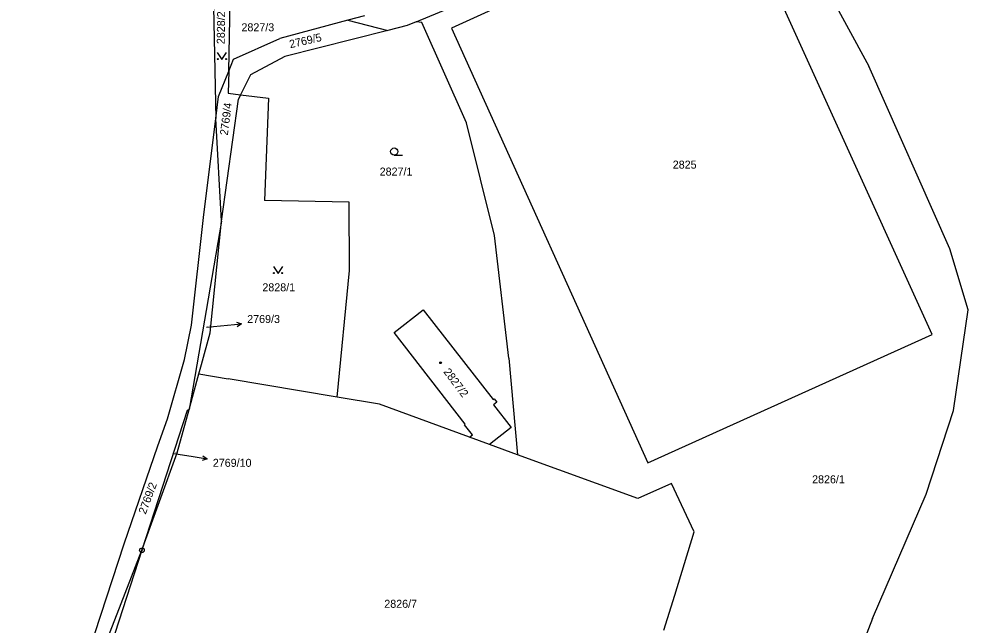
# Model space of a CAD drawing. Extents: x -736345 to -729997, y -1130177 to -1122501.
# Drawn here: x -734997.7 to -734796.2, y -1123092.4 to -1122963.7 of the extents above; entities that cross this region are included whole.
import ezdxf

# ---------------------------------------------------------------- set-up
doc = ezdxf.new("R2010")
doc.units = 0
for name, color, linetype in [('Vrstva 1', 7, 'Continuous'), ('Vrstva 13', 7, 'Continuous'), ('Vrstva 16', 7, 'Continuous'), ('Vrstva 18', 7, 'Continuous'), ('Vrstva 19', 7, 'Continuous'), ('Vrstva 25', 7, 'Continuous')]:
    doc.layers.add(name, color=color, linetype=linetype)

msp = doc.modelspace()

# ---------------------------------------------------------------- linework, layer by layer
at = {"layer": 'Vrstva 1'}
for points in [[(-734845.75, -1122938.22), (-734905.85, -1122965.63)], [(-734803.82, -1123030.67), (-734845.75, -1122938.22)], [(-734956.44, -1122957.66), (-734955.91, -1122984.78)], [(-734913.35, -1122964.27), (-734899.33, -1122958.44)], [(-734953.16, -1122974.73), (-734952.87, -1122959.81)], [(-734924.33, -1122963.01), (-734927.85, -1122963.95)], [(-734927.85, -1122963.95), (-734942.29, -1122967.8)], [(-734927.85, -1122963.95), (-734919.4, -1122966.11)], [(-734915.24, -1122965.06), (-734919.4, -1122966.11)], [(-734913.35, -1122964.27), (-734915.24, -1122965.06)], [(-734912.13, -1122964.41), (-734913.35, -1122964.27)], [(-734902.68, -1122985.73), (-734912.13, -1122964.41)], [(-734919.4, -1122966.11), (-734941.23, -1122971.61)], [(-734905.85, -1122965.63), (-734864.18, -1123057.9)], [(-734952.14, -1122972.19), (-734942.29, -1122967.8)], [(-734941.23, -1122971.61), (-734948.53, -1122975.53)], [(-734953.16, -1122974.73), (-734952.14, -1122972.19)], [(-734955.34, -1122980.15), (-734953.16, -1122974.73)], [(-734953.16, -1122974.73), (-734953.25, -1122979.42)], [(-734948.53, -1122975.53), (-734949.15, -1122976.8)], [(-734949.15, -1122976.8), (-734950.62, -1122979.76)], [(-734953.25, -1122979.42), (-734950.62, -1122979.76)], [(-734955.91, -1122984.78), (-734955.34, -1122980.15)], [(-734954.66, -1123006.58), (-734951.07, -1122980.68)], [(-734950.62, -1122979.76), (-734951.07, -1122980.68)], [(-734950.62, -1122979.76), (-734944.7, -1122980.52)], [(-734944.7, -1122980.52), (-734945.53, -1123002.22)], [(-734958.52, -1123005.86), (-734955.91, -1122984.78)], [(-734954.66, -1123006.58), (-734955.91, -1122984.78)], [(-734896.75, -1123009.64), (-734902.68, -1122985.73)], [(-734927.57, -1123002.6), (-734945.53, -1123002.22)], [(-734927.54, -1123017.1), (-734927.57, -1123002.6)], [(-734961.06, -1123028.68), (-734958.52, -1123005.86)], [(-734954.66, -1123006.58), (-734961.57, -1123046.63)], [(-734957.09, -1123030.35), (-734954.66, -1123006.58)], [(-734893.66, -1123035.74), (-734896.75, -1123009.64)], [(-734930.13, -1123043.99), (-734927.54, -1123017.1)], [(-734918.05, -1123030.27), (-734911.85, -1123025.42)], [(-734911.85, -1123025.42), (-734897.02, -1123044.5)], [(-734962.54, -1123036.02), (-734961.06, -1123028.68)], [(-734958.92, -1123037.04), (-734957.09, -1123030.35)], [(-734902.96, -1123049.74), (-734918.05, -1123030.27)], [(-734864.18, -1123057.9), (-734803.82, -1123030.67)], [(-734966.13, -1123048.61), (-734962.54, -1123036.02)], [(-734893.66, -1123035.74), (-734891.88, -1123056.2)], [(-734959.47, -1123039.02), (-734958.92, -1123037.04)], [(-734961.57, -1123046.63), (-734959.47, -1123039.02)], [(-734959.47, -1123039.02), (-734953.25, -1123040.11)], [(-734930.13, -1123043.99), (-734953.25, -1123040.11)], [(-734921.15, -1123045.5), (-734930.13, -1123043.99)], [(-734902.05, -1123052.48), (-734921.15, -1123045.5)], [(-734897.02, -1123044.5), (-734896.81, -1123044.34)], [(-734896.26, -1123045.04), (-734896.96, -1123045.58)], [(-734896.96, -1123045.58), (-734893.18, -1123050.44)], [(-734896.81, -1123044.34), (-734896.26, -1123045.04)], [(-734961.97, -1123046.82), (-734971.58, -1123076.5)], [(-734964.11, -1123055.79), (-734961.57, -1123046.63)], [(-734961.57, -1123046.63), (-734961.97, -1123046.82)], [(-734968.2, -1123054.32), (-734966.13, -1123048.61)], [(-734903.08, -1123049.83), (-734902.96, -1123049.74)], [(-734901.4, -1123051.98), (-734903.08, -1123049.83)], [(-734902.05, -1123052.48), (-734901.4, -1123051.98)], [(-734893.18, -1123050.44), (-734897.8, -1123054.04)], [(-734897.8, -1123054.04), (-734902.05, -1123052.48)], [(-734891.88, -1123056.2), (-734897.8, -1123054.04)], [(-734975.34, -1123075.14), (-734968.2, -1123054.32)], [(-734971.58, -1123076.5), (-734964.11, -1123055.79)], [(-734866.31, -1123065.54), (-734891.88, -1123056.2)], [(-734859.17, -1123062.29), (-734866.31, -1123065.54)], [(-734854.35, -1123072.62), (-734859.17, -1123062.29)], [(-734858.46, -1123086.01), (-734854.35, -1123072.62)], [(-734997.68, -1123143.54), (-734975.34, -1123075.14)], [(-734971.58, -1123076.5), (-734978.09, -1123096.55)], [(-734977.33, -1123091.27), (-734971.58, -1123076.5)], [(-734860.78, -1123093.48), (-734858.46, -1123086.01)], [(-734997.68, -1123143.54), (-734977.33, -1123091.27)]]:
    msp.add_lwpolyline(points, dxfattribs=at)
at = {"layer": 'Vrstva 13'}
for points in [[(-734839.3, -1122933.22), (-734817.28, -1122973.73)], [(-734800.05, -1123012.47), (-734817.28, -1122973.73)], [(-734796.21, -1123025.41), (-734800.05, -1123012.47)], [(-734799.32, -1123046.83), (-734796.21, -1123025.41)], [(-734805.09, -1123064.58), (-734799.32, -1123046.83)], [(-734816.49, -1123090.96), (-734805.09, -1123064.58)], [(-734816.49, -1123090.96), (-734822.78, -1123107.24)]]:
    msp.add_lwpolyline(points, dxfattribs=at)
at = {"layer": 'Vrstva 16'}
for points in [[(-734957.84, -1123029.12), (-734953.42, -1123028.71)], [(-734964.79, -1123055.94), (-734960.69, -1123056.6)]]:
    msp.add_lwpolyline(points, dxfattribs=at)
at = {"layer": 'Vrstva 25'}
for points in [[(-734955.6, -1122970.79), (-734954.6, -1122972.29), (-734953.6, -1122970.79)], [(-734918.03, -1122992.57), (-734916.28, -1122992.57)], [(-734943.68, -1123016.24), (-734942.68, -1123017.74), (-734941.68, -1123016.24)], [(-734953.42, -1123028.71), (-734950.433, -1123028.439)], [(-734951.474, -1123028.031), (-734950.433, -1123028.439), (-734951.383, -1123029.026)], [(-734960.69, -1123056.6), (-734957.729, -1123057.079)], [(-734958.636, -1123056.427), (-734957.729, -1123057.079), (-734958.796, -1123057.413)]]:
    msp.add_lwpolyline(points, dxfattribs=at)
for centre, radius in [((-734955.5, -1122972.19), 0.1), ((-734953.7, -1122972.19), 0.1), ((-734918.03, -1122991.82), 0.75), ((-734943.58, -1123017.64), 0.1), ((-734941.78, -1123017.64), 0.1), ((-734908.19, -1123036.69), 0.175), ((-734971.58, -1123076.5), 0.5), ((-734971.58, -1123076.5), 0.032)]:
    msp.add_circle(centre, radius, dxfattribs=at)

# ---------------------------------------------------------------- texts
at = {"layer": 'Vrstva 16'}
for s, p in [('2769/3', (-734949.23, -1123028.24)), ('2769/10', (-734956.53, -1123058.78))]:
    msp.add_text(s, height=1.7, dxfattribs=at).set_placement(p)
at = {"layer": 'Vrstva 18'}
for s, rotation, p in [('2828/2', 89.20071, (-734954.007, -1122969.028)), ('2769/5', 13.0001, (-734940.081, -1122969.891)), ('2769/4', 82.50066, (-734953.362, -1122988.466)), ('2769/2', 69.60055, (-734970.787, -1123068.973))]:
    msp.add_text(s, height=1.7, rotation=rotation, dxfattribs=at).set_placement(p)
for s, height, p in [('2827/3', 1.7, (-734950.45, -1122966.29)), ('2825', 1.7, (-734858.89, -1122995.45)), ('2827/1', 1.7, (-734921.11, -1122996.93)), ('2828/1', 1.7, (-734946.01, -1123021.51)), ('2769/3', 0.1, (-734957.64, -1123028.92)), ('2769/10', 0.1, (-734964.59, -1123055.74)), ('2826/1', 1.7, (-734829.31, -1123062.28)), ('2826/7', 1.7, (-734920.13, -1123088.72))]:
    msp.add_text(s, height=height, dxfattribs=at).set_placement(p)
at = {"layer": 'Vrstva 19'}
msp.add_text('2827/2', height=1.7, rotation=306.80244, dxfattribs=at).set_placement((-734907.661, -1123038.62))

doc.saveas('drawing.dxf')
